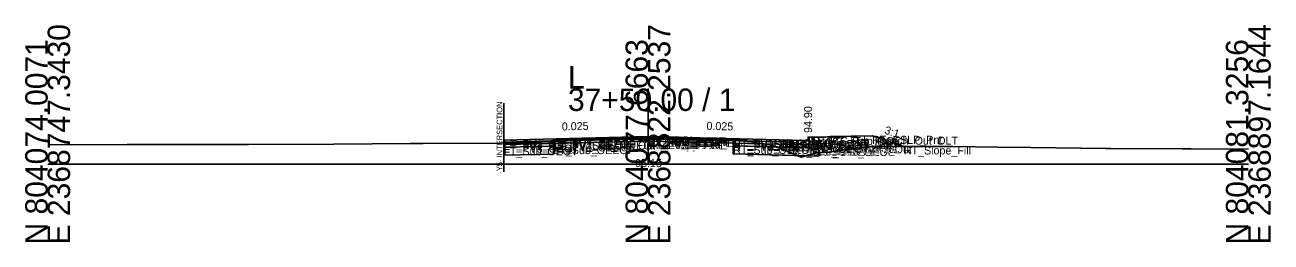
# Model space of a CAD drawing. Extents: x -26 to 8153, y -10 to 9520.
# Drawn here: x 2997.2 to 3152.8, y 3990.3 to 4017.4 of the extents above; entities that cross this region are included whole.
import ezdxf

# ---------------------------------------------------------------- set-up
doc = ezdxf.new("R2010")
doc.units = 0
for name, color, linetype in [('Exist CMT Pavement', 7, 'Continuous'), ('Exist Cross Section Cell', 7, 'Continuous'), ('Exist XS Center Line Elevation Label', 7, 'Continuous'), ('Exist XS Ground Line', 7, 'Continuous'), ('Prop CMT Conc Surface', 7, 'Continuous'), ('Prop CMT Concrete Structures', 7, 'Continuous'), ('Prop CMT Pvmt Course 1', 7, 'Continuous'), ('Prop CMT Pvmt Course 1 CG', 7, 'Continuous'), ('Prop CMT Pvmt Course 1 Wedge', 7, 'Continuous'), ('Prop CMT Pvmt Course 2', 7, 'Continuous'), ('Prop CMT Pvmt Course 2 Wedge', 7, 'Continuous'), ('Prop CMT Pvmt Course 3', 7, 'Continuous'), ('Prop CMT Pvmt Course 3 Wedge', 7, 'Continuous'), ('Prop CMT Pvmt Surface', 7, 'Continuous'), ('Prop CMT Pvmt Wedge Surface 1', 7, 'Continuous'), ('Prop CMT Pvmt Wedge Surface 2', 7, 'Continuous'), ('Prop CMT Pvmt Wedge Surface 3', 7, 'Continuous'), ('Prop CMT Shallow Undercut', 7, 'Continuous'), ('Prop CMT Shallow Undercut Boundary', 7, 'Continuous'), ('Prop CMT Shear Line', 7, 'Continuous'), ('Prop CMT Slope Grass', 7, 'Continuous'), ('Prop CMT Subgrade Earthwork', 7, 'Continuous'), ('Prop XS Earthwork Shape', 7, 'Continuous'), ('Prop XS Hydro Elevations', 7, 'Continuous'), ('Prop XS SE Text', 7, 'Continuous'), ('Prop XS Side Slope Text', 7, 'Continuous'), ('Prop XS Subgrade Earthwork', 7, 'Continuous'), ('Scratch_Level_2', 7, 'Continuous'), ('Scratch_Level_6', 7, 'Continuous')]:
    doc.layers.add(name, color=color, linetype=linetype)

msp = doc.modelspace()

# ---------------------------------------------------------------- linework, layer by layer
at = {"layer": 'Exist CMT Pavement'}
for p, q in [((3062.98, 4002.83), (3064.91, 4002.93)), ((3064.91, 4002.93), (3073.45, 4003.12)), ((3073.45, 4003.12), (3074.9, 4003.15)), ((3074.9, 4003.15), (3085.64, 4003.09))]:
    msp.add_line(p, q, dxfattribs=at)
at = {"layer": 'Exist Cross Section Cell'}
for p, q in [((3075, 4000), (3075, 4009.45)), ((3000, 4000), (3075, 4000)), ((3075, 4000), (3150, 4000))]:
    msp.add_line(p, q, dxfattribs=at)
at = {"layer": 'Exist XS Ground Line'}
for p, q in [((3035.75, 4002.5), (3045.34, 4002.59)), ((3045.34, 4002.59), (3046.48, 4002.59)), ((3046.48, 4002.59), (3046.92, 4002.59)), ((3046.92, 4002.59), (3056.52, 4002.65)), ((3056.52, 4002.65), (3060.24, 4002.69)), ((3060.24, 4002.69), (3062.98, 4002.83)), ((3062.98, 4002.83), (3064.91, 4002.93)), ((3064.91, 4002.93), (3073.45, 4003.12)), ((3073.45, 4003.12), (3074.9, 4003.15)), ((3074.9, 4003.15), (3085.64, 4003.09)), ((3085.64, 4003.09), (3085.97, 4003.04)), ((3085.97, 4003.04), (3090.09, 4002.46)), ((3000, 4002.43), (3009.95, 4002.45)), ((3009.95, 4002.45), (3025.08, 4002.48)), ((3025.08, 4002.48), (3035.75, 4002.5)), ((3090.09, 4002.46), (3091.81, 4001.89)), ((3091.81, 4001.89), (3094.12, 4000.89)), ((3094.12, 4000.89), (3096.06, 4001.41)), ((3096.06, 4001.41), (3096.76, 4001.46)), ((3096.76, 4001.46), (3097.7, 4001.52)), ((3097.7, 4001.52), (3099.41, 4001.81)), ((3099.41, 4001.81), (3102.81, 4002.24)), ((3102.81, 4002.24), (3103.55, 4002.24)), ((3103.55, 4002.24), (3113.09, 4002.21)), ((3113.09, 4002.21), (3118.71, 4002.15)), ((3118.71, 4002.15), (3122.83, 4002.11)), ((3122.83, 4002.11), (3132.18, 4001.99)), ((3132.18, 4001.99), (3132.84, 4001.95)), ((3132.84, 4001.95), (3141.73, 4001.93)), ((3141.73, 4001.93), (3142.86, 4001.92)), ((3142.86, 4001.92), (3150, 4001.89))]:
    msp.add_line(p, q, dxfattribs=at)
at = {"layer": 'Prop CMT Conc Surface'}
for points in [[(3093, 4003.03), (3095, 4002.9)], [(3095, 4002.9), (3095, 4003.4), (3095.5, 4003.4)]]:
    msp.add_lwpolyline(points, dxfattribs=at)
at = {"layer": 'Prop CMT Concrete Structures'}
for points in [[(3093, 4003.03), (3095, 4002.9), (3095, 4003.4), (3095.5, 4003.4)], [(3095.5, 4003.4), (3095.5, 4002.38), (3093, 4002.45)], [(3093, 4002.45), (3093, 4003.03)]]:
    msp.add_lwpolyline(points, dxfattribs=at)
at = {"layer": 'Prop CMT Pvmt Course 1'}
for points in [[(3075, 4003.48), (3057, 4003.03)], [(3057, 4003.03), (3057, 4002.78)], [(3057, 4002.78), (3063.18, 4002.94)], [(3063.18, 4003.06), (3075, 4003.36)], [(3063.18, 4002.94), (3063.18, 4003.06)], [(3075, 4003.23), (3075, 4003.48)], [(3075, 4003.48), (3093, 4003.03)], [(3075, 4003.23), (3075, 4003.48)], [(3075, 4003.36), (3075, 4003.23), (3075, 4003.23)], [(3085.65, 4003.09), (3075, 4003.36)], [(3075, 4003.36), (3075, 4003.23), (3075, 4003.23)], [(3085.65, 4002.96), (3085.65, 4003.09)], [(3093, 4002.78), (3085.65, 4002.96)], [(3093, 4003.03), (3093, 4002.78)]]:
    msp.add_lwpolyline(points, dxfattribs=at)
at = {"layer": 'Prop CMT Pvmt Course 1 CG'}
for points in [[(3093, 4002.45), (3096, 4002.37), (3096.34, 4002.03)], [(3093, 4002.12), (3093, 4002.45)], [(3096.34, 4002.03), (3093, 4002.12)]]:
    msp.add_lwpolyline(points, dxfattribs=at)
at = {"layer": 'Prop CMT Pvmt Course 1 Wedge'}
for points in [[(3075, 4003.36), (3063.18, 4003.06)], [(3075, 4003.36), (3085.65, 4003.09)]]:
    msp.add_lwpolyline(points, dxfattribs=at)
at = {"layer": 'Prop CMT Pvmt Course 2'}
for points in [[(3063.18, 4002.94), (3057, 4002.78)], [(3057, 4002.78), (3057, 4002.45)], [(3057, 4002.45), (3063.18, 4002.61)], [(3063.18, 4002.61), (3063.18, 4002.94)], [(3085.65, 4002.63), (3085.65, 4002.96)], [(3085.65, 4002.96), (3093, 4002.78)], [(3093, 4002.45), (3085.65, 4002.63)], [(3093, 4002.78), (3093, 4002.45)]]:
    msp.add_lwpolyline(points, dxfattribs=at)
at = {"layer": 'Prop CMT Pvmt Course 2 Wedge'}
for points in [[(3075, 4003.23), (3063.18, 4002.94)], [(3075, 4003.23), (3085.65, 4002.96)]]:
    msp.add_lwpolyline(points, dxfattribs=at)
at = {"layer": 'Prop CMT Pvmt Course 3'}
for points in [[(3063.18, 4002.61), (3057, 4002.45)], [(3063.18, 4002.27), (3063.18, 4002.61)], [(3085.65, 4002.63), (3093, 4002.45)], [(3085.65, 4002.3), (3085.65, 4002.63)], [(3057, 4002.45), (3057, 4002.12)], [(3057, 4002.12), (3063.18, 4002.27)], [(3093, 4002.12), (3085.65, 4002.3)], [(3093, 4002.45), (3093, 4002.12)]]:
    msp.add_lwpolyline(points, dxfattribs=at)
at = {"layer": 'Prop CMT Pvmt Course 3 Wedge'}
for points in [[(3075, 4002.9), (3063.18, 4002.61)], [(3075, 4002.9), (3085.65, 4002.63)]]:
    msp.add_lwpolyline(points, dxfattribs=at)
at = {"layer": 'Prop CMT Pvmt Surface'}
for points in [[(3075, 4003.48), (3057, 4003.03), (3057, 4002.65)], [(3075, 4003.48), (3093, 4003.03)]]:
    msp.add_lwpolyline(points, dxfattribs=at)
at = {"layer": 'Prop CMT Pvmt Wedge Surface 1'}
for points in [[(3057, 4002.78), (3057, 4003.03)], [(3063.18, 4002.94), (3057, 4002.78)], [(3075, 4003.36), (3063.18, 4003.06)], [(3063.18, 4003.06), (3063.18, 4002.94)], [(3075, 4003.36), (3085.65, 4003.09)], [(3085.65, 4003.09), (3085.65, 4002.96)], [(3085.65, 4002.96), (3093, 4002.78)], [(3093, 4002.78), (3093, 4003.03)]]:
    msp.add_lwpolyline(points, dxfattribs=at)
at = {"layer": 'Prop CMT Pvmt Wedge Surface 2'}
for points in [[(3075, 4003.23), (3057, 4002.78)], [(3057, 4002.78), (3057, 4003.03)], [(3075, 4003.23), (3093, 4002.78)], [(3093, 4002.78), (3093, 4003.03)]]:
    msp.add_lwpolyline(points, dxfattribs=at)
at = {"layer": 'Prop CMT Pvmt Wedge Surface 3'}
for points in [[(3057, 4002.45), (3057, 4003.03)], [(3075, 4002.9), (3057, 4002.45)], [(3075, 4002.9), (3093, 4002.45)], [(3093, 4002.45), (3093, 4003.03)]]:
    msp.add_lwpolyline(points, dxfattribs=at)
at = {"layer": 'Prop CMT Shallow Undercut'}
for p, q in [((3063.18, 4002.27), (3057, 4002.12)), ((3057, 4002.12), (3057, 4001.12)), ((3057, 4001.12), (3063.18, 4001.27)), ((3063.18, 4001.27), (3063.18, 4002.27))]:
    msp.add_line(p, q, dxfattribs=at)
for points in [[(3085.65, 4002.3), (3090.96, 4002.17), (3091.81, 4001.89), (3093.63, 4001.1), (3085.65, 4001.3)], [(3096.06, 4001.41), (3096.34, 4001.43), (3096.34, 4001.03), (3094.79, 4001.07)]]:
    msp.add_lwpolyline(points, close=True, dxfattribs=at)
at = {"layer": 'Prop CMT Shallow Undercut Boundary'}
for p, q in [((3057, 4002.12), (3057, 4001.12)), ((3063.18, 4001.27), (3057, 4001.12)), ((3063.18, 4002.27), (3063.18, 4001.27)), ((3085.65, 4002.3), (3085.65, 4001.3)), ((3096.34, 4001.03), (3085.65, 4001.3)), ((3096.34, 4002.03), (3096.34, 4001.03))]:
    msp.add_line(p, q, dxfattribs=at)
at = {"layer": 'Prop CMT Shear Line'}
msp.add_line((3057, 3999.04), (3057, 4007.61), dxfattribs=at)
at = {"layer": 'Prop CMT Slope Grass'}
msp.add_lwpolyline([(3095.5, 4003.4), (3103, 4003.55), (3106.96, 4002.23)], dxfattribs=at)
at = {"layer": 'Prop CMT Subgrade Earthwork'}
for points in [[(3063.18, 4002.27), (3063.18, 4002.84)], [(3085.65, 4002.3), (3085.63, 4003.09)], [(3093, 4002.12), (3096.34, 4002.03), (3097.75, 4003.45)], [(3063.18, 4002.27), (3057, 4002.12)], [(3085.65, 4002.3), (3093, 4002.12)]]:
    msp.add_lwpolyline(points, dxfattribs=at)
at = {"layer": 'Prop XS Earthwork Shape'}
for points in [[(3085.97, 4003.04), (3090.09, 4002.46), (3090.96, 4002.17), (3085.65, 4002.3), (3085.63, 4003.09), (3085.64, 4003.09)], [(3096.34, 4002.03), (3096.34, 4001.43), (3096.76, 4001.46), (3097.7, 4001.52), (3099.41, 4001.81), (3102.81, 4002.24), (3103.55, 4002.24), (3106.96, 4002.23), (3103, 4003.55), (3097.75, 4003.45)], [(3063.18, 4002.27), (3063.18, 4001.27), (3057, 4001.12), (3057, 4002.12)], [(3063.18, 4002.27), (3063.18, 4001.27), (3057, 4001.12), (3057, 4002.12)], [(3085.65, 4002.3), (3085.65, 4001.3), (3093.63, 4001.1), (3091.81, 4001.89), (3090.96, 4002.17)], [(3096.34, 4002.03), (3096.34, 4001.43), (3096.06, 4001.41), (3094.79, 4001.07), (3093.63, 4001.1), (3091.81, 4001.89), (3090.96, 4002.17), (3093, 4002.12)], [(3093.63, 4001.1), (3094.12, 4000.89), (3094.79, 4001.07)], [(3096.06, 4001.41), (3096.34, 4001.43), (3096.34, 4001.03), (3094.79, 4001.07)]]:
    msp.add_lwpolyline(points, close=True, dxfattribs=at)
at = {"layer": 'Prop XS Subgrade Earthwork'}
for p, q in [((3057, 4002.12), (3063.18, 4002.27)), ((3085.65, 4002.3), (3096.34, 4002.03))]:
    msp.add_line(p, q, dxfattribs=at)
at = {"layer": 'Scratch_Level_6'}
for p, q in [((3063.18, 4002.27), (3057, 4002.12)), ((3057, 4002.12), (3057, 4001.12)), ((3057, 4001.12), (3063.18, 4001.27)), ((3063.18, 4001.27), (3063.18, 4002.27))]:
    msp.add_line(p, q, dxfattribs=at)
for points in [[(3085.65, 4002.3), (3090.96, 4002.17), (3091.81, 4001.89), (3093.63, 4001.1), (3085.65, 4001.3)], [(3096.06, 4001.41), (3096.34, 4001.43), (3096.34, 4001.03), (3094.79, 4001.07)]]:
    msp.add_lwpolyline(points, close=True, dxfattribs=at)

# ---------------------------------------------------------------- texts
at = {"layer": 'Exist Cross Section Cell'}
for s, p in [('E 2368747.3430', (3002.8, 3990)), ('E 2368822.2537', (3077.8, 3990)), ('E 2368897.1644', (3152.8, 3990)), ('N 804074.0071', (3000, 3990)), ('N 804077.6663', (3075, 3990)), ('N 804081.3256', (3150, 3990))]:
    msp.add_text(s, height=2.8, rotation=90, dxfattribs=at).set_placement(p)
for s, p in [('L', (3065, 4009.45)), ('37+50.00 / 1', (3065, 4006.65))]:
    msp.add_text(s, height=2.8, dxfattribs=at).set_placement(p)
at = {"layer": 'Exist XS Center Line Elevation Label'}
msp.add_text('95.15', height=1, dxfattribs=at).set_placement((3073.39, 3999.65))
at = {"layer": 'Prop CMT Shear Line'}
msp.add_text('-Y5- INTERSECTION', height=0.7, rotation=90, dxfattribs=at).set_placement((3056.8, 3998.83))
at = {"layer": 'Prop XS Hydro Elevations'}
msp.add_text('94.90', height=1, rotation=90, dxfattribs=at).set_placement((3095.5, 4003.9))
at = {"layer": 'Prop XS SE Text'}
for rotation, p in [(1.4321, (3064.24, 4004.21)), (358.5679, (3082.29, 4004.3))]:
    msp.add_text('0.025', height=1, rotation=rotation, dxfattribs=at).set_placement(p)
at = {"layer": 'Prop XS Side Slope Text'}
msp.add_text('3:1', height=1, rotation=341.5651, dxfattribs=at).set_placement((3104.46, 4003.85))
at = {"layer": 'Scratch_Level_2'}
for s, p in [('LT_PV1_OEOT', (3057, 4002.03)), ('LT_PV2_OEOT', (3057, 4001.78)), ('LT_PV1_OEEOP', (3063.18, 4002.06)), ('LT_PV2_OEEOP', (3063.18, 4001.94)), ('LT_PV_OEEOP_EG', (3063.18, 4001.84)), ('LT_PV3_OEEOP', (3063.18, 4001.61)), ('LT_PV_Sub_Tie_Out', (3063.19, 4001.84)), ('PV1_PGL', (3075, 4002.48)), ('RT_PV1_IEEOP', (3075, 4002.36)), ('LT_PV1_IEEOP', (3075, 4002.36)), ('RT_PV2_IEEOP', (3075, 4002.23)), ('LT_PV2_IEEOP', (3075, 4002.23)), ('PV2_PGL', (3075, 4002.23)), ('RT_PV_IEEOP_EG', (3075, 4002.15)), ('LT_PV_IEEOP_EG', (3075, 4002.15)), ('RT_PV3_IEEOP', (3075, 4001.9)), ('LT_PV3_IEEOP', (3075, 4001.9)), ('RT_PV_Sub_Tie_Out', (3085.63, 4002.09)), ('RT_PV_OEEOP_EG', (3085.65, 4002.09)), ('RT_PV1_OEEOP', (3085.65, 4002.09)), ('RT_PV2_OEEOP', (3085.65, 4001.96)), ('RT_PV3_OEEOP', (3085.65, 4001.63)), ('RT_PV1_OEOT', (3093, 4002.03)), ('RT_PV2_OEOT', (3093, 4001.78)), ('RT_CG_Top_Face', (3095, 4002.4)), ('RT_CG_Top_Gut', (3095, 4001.9)), ('RT_CG_Top_BOC', (3095.5, 4002.4)), ('RT_Sub_Trench_Out_DLT', (3097.75, 4002.45)), ('RT_CSLP_Pnt', (3103, 4002.55)), ('LT_PV3_OEOT', (3057, 4001.45)), ('LT_Sub_OEOT', (3057, 4001.12)), ('LT_Sub_OEEOP', (3063.18, 4001.27)), ('RT_Sub_OEEOP', (3085.65, 4001.3)), ('RT_PV3_OEOT', (3093, 4001.45)), ('RT_CG_Bot_IE', (3093, 4001.45)), ('RT_Sub_OEOT', (3093, 4001.12)), ('RT_CG_Bot_BOC', (3095.5, 4001.38)), ('RT_CG1_Shelf_Out', (3096, 4001.37)), ('RT_Sub_OEOP', (3096.34, 4001.03)), ('RT_Slope_Fill', (3106.95, 4001.23))]:
    msp.add_text(s, height=1, dxfattribs=at).set_placement(p)

doc.saveas('drawing.dxf')
